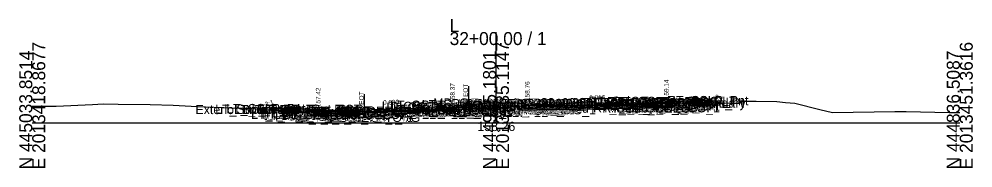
# Model space of a CAD drawing. Extents: x -26 to 4203, y -10 to 9526.
# Drawn here: x 1997.2 to 2202.8, y 1990.3 to 2022.4 of the extents above; entities that cross this region are included whole.
import ezdxf

# ---------------------------------------------------------------- set-up
doc = ezdxf.new("R2010")
doc.units = 0
for name, color, linetype in [('Default', 7, 'Continuous'), ('Exist CMT Pavement', 7, 'Continuous'), ('Exist Cross Section Cell', 7, 'Continuous'), ('Exist XS Center Line Elevation Label', 7, 'Continuous'), ('Exist XS Ground Line', 7, 'Continuous'), ('Prop CMT Conc Surface', 7, 'Continuous'), ('Prop CMT Concrete Structures', 7, 'Continuous'), ('Prop CMT Pvmt Course 1', 7, 'Continuous'), ('Prop CMT Pvmt Course 1 CG', 7, 'Continuous'), ('Prop CMT Pvmt Course 2', 7, 'Continuous'), ('Prop CMT Pvmt Course 2 Wedge', 7, 'Continuous'), ('Prop CMT Pvmt Course 3', 7, 'Continuous'), ('Prop CMT Pvmt Course 3 Wedge', 7, 'Continuous'), ('Prop CMT Pvmt Surface', 7, 'Continuous'), ('Prop CMT Slope Grass', 7, 'Continuous'), ('Prop CMT Subgrade Earthwork', 7, 'Continuous'), ('Prop XS Hydro Elevations', 7, 'Continuous'), ('Prop XS Label Text', 7, 'Continuous'), ('Prop XS SE Text', 7, 'Continuous'), ('Prop XS Side Slope Text', 7, 'Continuous'), ('Scratch_Level_0', 7, 'Continuous')]:
    doc.layers.add(name, color=color, linetype=linetype)

msp = doc.modelspace()

# ---------------------------------------------------------------- linework, layer by layer
at = {"layer": 'Exist CMT Pavement'}
for points in [[(2108.75, 2003.9), (2109.3, 2003.94), (2110.13, 2003.98), (2113.81, 2004.13), (2114.67, 2004.18), (2115.6, 2004.24), (2117.47, 2004.33), (2119.16, 2004.4), (2132.25, 2004.38), (2133.75, 2004.38)], [(2071.58, 2001.22), (2071.86, 2001.25), (2072.35, 2001.28), (2073.66, 2001.41), (2074.8, 2001.5), (2075.67, 2001.59), (2077.33, 2001.76), (2079.67, 2001.97), (2079.87, 2001.99), (2080.89, 2002.07), (2082.39, 2002.21), (2083.31, 2002.3), (2083.86, 2002.35), (2084.02, 2002.37), (2084.91, 2002.45), (2085.71, 2002.51), (2087.44, 2002.65), (2088.73, 2002.75), (2089.96, 2002.86), (2091.25, 2002.94)], [(2071.58, 2001.22), (2071.58, 2001.22)]]:
    msp.add_lwpolyline(points, dxfattribs=at)
at = {"layer": 'Exist Cross Section Cell'}
for p, q in [((2100, 2000), (2100, 2019.61)), ((2000, 2000), (2100, 2000)), ((2100, 2000), (2200, 2000))]:
    msp.add_line(p, q, dxfattribs=at)
at = {"layer": 'Exist XS Ground Line'}
msp.add_lwpolyline([(2000, 2003.62), (2005.16, 2003.6), (2012.97, 2004.01), (2015.3, 2004.1), (2018.55, 2004.05), (2025.44, 2003.96), (2030.38, 2003.85), (2035.57, 2003.55), (2042.81, 2003.28), (2045.71, 2003.22), (2056.6, 2002.58), (2057.08, 2002.56), (2065.27, 2001.98), (2065.61, 2001.94), (2071.58, 2001.22), (2072.35, 2001.28), (2073.66, 2001.41), (2074.8, 2001.5), (2075.67, 2001.59), (2077.33, 2001.76), (2079.87, 2001.99), (2080.89, 2002.07), (2082.39, 2002.21), (2083.31, 2002.3), (2083.86, 2002.35), (2084.91, 2002.45), (2085.71, 2002.51), (2087.44, 2002.65), (2088.73, 2002.75), (2089.96, 2002.86), (2091.76, 2002.97), (2092.7, 2003.02), (2093.34, 2003.02), (2094.04, 2002.91), (2094.09, 2003.14), (2094.46, 2003.16), (2095.01, 2003.17), (2095.4, 2003.15), (2096.99, 2003.12), (2098.04, 2003.1), (2100, 2003.26), (2105.62, 2003.71), (2106.92, 2003.8), (2108.47, 2003.89), (2109.3, 2003.94), (2110.13, 2003.98), (2113.81, 2004.13), (2114.67, 2004.18), (2115.6, 2004.24), (2117.47, 2004.33), (2119.16, 2004.4), (2132.25, 2004.38), (2136.3, 2004.38), (2143.14, 2004.37), (2150.75, 2004.3), (2151.15, 2004.3), (2152.34, 2004.3), (2153.15, 2004.74), (2155.09, 2004.74), (2156.09, 2004.74), (2160.55, 2004.61), (2162.39, 2004.43), (2164.44, 2004.25), (2169.82, 2002.93), (2172.59, 2002.23), (2186, 2002.45), (2186.89, 2002.46), (2187.28, 2002.47), (2188.42, 2002.46), (2197.75, 2002.26), (2200, 2002.24)], dxfattribs=at)
at = {"layer": 'Prop CMT Conc Surface'}
for points in [[(2089.85, 2003.35), (2090.6, 2003.37), (2090.6, 2003.54), (2091.36, 2003.79)], [(2108.75, 2003.79), (2106.75, 2003.76), (2106.75, 2003.92), (2106, 2004.17)], [(2134.75, 2004.19), (2136.75, 2004.14)], [(2136.75, 2004.14), (2136.75, 2004.64), (2137.25, 2004.64)], [(2141.25, 2004.73), (2146.25, 2004.83)], [(2057.15, 2003.01), (2052.15, 2003.11)], [(2061.65, 2002.42), (2061.65, 2002.92), (2061.15, 2002.92)], [(2063.65, 2002.56), (2061.65, 2002.42)]]:
    msp.add_lwpolyline(points, dxfattribs=at)
at = {"layer": 'Prop CMT Concrete Structures'}
for points in [[(2089.85, 2003.35), (2090.6, 2003.37), (2090.6, 2003.54), (2091.36, 2003.79)], [(2089.85, 2002.76), (2089.85, 2003.35)], [(2091.36, 2003.79), (2091.36, 2002.81)], [(2108.75, 2003.79), (2106.75, 2003.76), (2106.75, 2003.92), (2106, 2004.17)], [(2106, 2004.17), (2106, 2003.16)], [(2108.75, 2003.21), (2108.75, 2003.79)], [(2134.75, 2004.19), (2136.75, 2004.14), (2136.75, 2004.64), (2137.25, 2004.64)], [(2137.25, 2004.64), (2137.25, 2003.65), (2134.75, 2003.61)], [(2134.75, 2003.61), (2134.75, 2004.19)], [(2146.25, 2004.83), (2141.25, 2004.73)], [(2141.25, 2004.73), (2141.25, 2004.4)], [(2141.25, 2004.4), (2146.25, 2004.5)], [(2146.25, 2004.5), (2146.25, 2004.83)], [(2052.15, 2002.78), (2052.15, 2003.11)], [(2052.15, 2003.11), (2057.15, 2003.01)], [(2057.15, 2002.68), (2052.15, 2002.78)], [(2057.15, 2003.01), (2057.15, 2002.68)], [(2063.65, 2002.56), (2061.65, 2002.42), (2061.65, 2002.92), (2061.15, 2002.92)], [(2061.15, 2002.92), (2061.15, 2001.9), (2063.65, 2001.98)], [(2063.65, 2001.98), (2063.65, 2002.56)], [(2091.36, 2002.81), (2089.85, 2002.76)], [(2106, 2003.16), (2108.75, 2003.21)]]:
    msp.add_lwpolyline(points, dxfattribs=at)
at = {"layer": 'Prop CMT Pvmt Course 1'}
for points in [[(2089.85, 2003.35), (2063.65, 2002.56)], [(2089.85, 2003.1), (2089.85, 2003.35)], [(2108.75, 2003.79), (2134.75, 2004.19)], [(2134.75, 2003.94), (2133.75, 2003.93), (2108.75, 2003.54)], [(2108.75, 2003.54), (2108.75, 2003.79)], [(2108.75, 2003.54), (2108.75, 2003.54)], [(2134.75, 2004.19), (2134.75, 2003.94)], [(2063.65, 2002.31), (2071.58, 2002.55), (2089.85, 2003.1)], [(2063.65, 2002.56), (2063.65, 2002.31)], [(2089.85, 2003.1), (2089.85, 2003.1)]]:
    msp.add_lwpolyline(points, dxfattribs=at)
at = {"layer": 'Prop CMT Pvmt Course 1 CG'}
for points in [[(2134.75, 2003.61), (2137.75, 2003.65), (2138.08, 2003.33)], [(2134.75, 2003.28), (2134.75, 2003.61)], [(2063.65, 2001.98), (2060.65, 2001.89), (2060.3, 2001.55)], [(2060.3, 2001.55), (2063.65, 2001.65)], [(2063.65, 2001.65), (2063.65, 2001.98)], [(2089.85, 2002.76), (2091.86, 2002.82), (2092.18, 2002.5)], [(2089.85, 2002.43), (2089.85, 2002.76)], [(2092.18, 2002.5), (2089.85, 2002.43)], [(2108.75, 2003.21), (2105.5, 2003.15), (2105.16, 2002.82)], [(2105.16, 2002.82), (2108.75, 2002.87)], [(2138.08, 2003.33), (2134.75, 2003.28)]]:
    msp.add_lwpolyline(points, dxfattribs=at)
at = {"layer": 'Prop CMT Pvmt Course 2'}
for points in [[(2108.75, 2003.55), (2134.75, 2003.94)], [(2108.75, 2003.54), (2108.75, 2003.54)], [(2134.75, 2003.61), (2133.75, 2003.59)], [(2134.75, 2003.94), (2134.75, 2003.61)], [(2071.58, 2002.55), (2063.65, 2002.31)], [(2063.65, 2002.31), (2063.65, 2001.98)], [(2063.65, 2001.98), (2071.58, 2002.22)], [(2071.58, 2002.22), (2071.58, 2002.55)], [(2089.85, 2003.1), (2089.85, 2003.1)]]:
    msp.add_lwpolyline(points, dxfattribs=at)
for points in [[(2108.75, 2003.54), (2108.75, 2003.21), (2108.75, 2003.21)], [(2089.85, 2003.1), (2089.85, 2002.76), (2089.85, 2002.76)]]:
    msp.add_lwpolyline(points, close=True, dxfattribs=at)
at = {"layer": 'Prop CMT Pvmt Course 2 Wedge'}
for points in [[(2071.58, 2002.55), (2071.86, 2002.56), (2072.35, 2002.57), (2073.66, 2002.61), (2074.8, 2002.65), (2075.67, 2002.67), (2077.33, 2002.72), (2079.67, 2002.79), (2079.87, 2002.8), (2080.89, 2002.83), (2082.39, 2002.87), (2083.31, 2002.9), (2083.86, 2002.92), (2084.02, 2002.92), (2084.91, 2002.95), (2085.71, 2002.97), (2087.44, 2003.03), (2088.73, 2003.06), (2089.85, 2003.1)], [(2091.25, 2002.94), (2089.96, 2002.86), (2088.73, 2002.75), (2088.32, 2002.72), (2087.44, 2002.69), (2085.71, 2002.64), (2084.91, 2002.62), (2084.02, 2002.59), (2083.86, 2002.58), (2083.31, 2002.57), (2082.39, 2002.54), (2080.89, 2002.5), (2079.87, 2002.46), (2079.67, 2002.46), (2077.33, 2002.39), (2075.67, 2002.34), (2074.8, 2002.31), (2073.66, 2002.28), (2072.35, 2002.24), (2071.86, 2002.22), (2071.58, 2002.22)], [(2071.58, 2002.55), (2071.58, 2002.55)], [(2071.58, 2002.22), (2071.58, 2002.55)], [(2071.58, 2002.22), (2071.58, 2002.22)], [(2089.85, 2003.1), (2089.85, 2002.9)]]:
    msp.add_lwpolyline(points, dxfattribs=at)
at = {"layer": 'Prop CMT Pvmt Course 3'}
for points in [[(2108.75, 2003.19), (2134.75, 2003.61)], [(2134.75, 2003.61), (2134.75, 2003.28)], [(2071.58, 2002.22), (2063.65, 2001.98)], [(2063.65, 2001.98), (2063.65, 2001.65)], [(2063.65, 2001.65), (2071.58, 2001.88)], [(2071.58, 2001.88), (2071.58, 2002.22)], [(2089.85, 2002.76), (2089.85, 2002.76), (2089.85, 2002.43), (2089.85, 2002.43)], [(2089.85, 2002.43), (2089.85, 2002.76)], [(2134.75, 2003.28), (2108.75, 2002.86)]]:
    msp.add_lwpolyline(points, dxfattribs=at)
at = {"layer": 'Prop CMT Pvmt Course 3 Wedge'}
for points in [[(2071.58, 2002.22), (2071.86, 2002.22), (2072.35, 2002.24), (2073.66, 2002.28), (2074.8, 2002.31), (2075.67, 2002.34), (2077.33, 2002.39), (2079.67, 2002.46), (2079.87, 2002.46), (2080.89, 2002.5), (2082.39, 2002.54), (2083.31, 2002.57), (2083.86, 2002.58), (2084.02, 2002.59), (2084.91, 2002.62), (2085.71, 2002.64), (2087.44, 2002.69), (2088.31, 2002.72)], [(2088.31, 2002.72), (2087.44, 2002.65), (2085.71, 2002.51), (2084.91, 2002.45), (2084.02, 2002.37), (2083.86, 2002.35), (2083.31, 2002.3), (2082.39, 2002.21), (2080.89, 2002.07), (2079.87, 2001.99), (2079.67, 2001.97), (2077.33, 2001.76), (2075.67, 2001.59), (2074.8, 2001.5), (2073.66, 2001.41), (2072.35, 2001.28), (2071.86, 2001.25), (2071.58, 2001.22)], [(2071.58, 2002.22), (2071.58, 2002.22)], [(2071.58, 2001.22), (2071.58, 2002.22)], [(2071.58, 2001.22), (2071.58, 2001.22)]]:
    msp.add_lwpolyline(points, dxfattribs=at)
at = {"layer": 'Prop CMT Pvmt Surface'}
for points in [[(2089.85, 2003.35), (2063.65, 2002.56)], [(2108.75, 2003.79), (2134.75, 2004.19)]]:
    msp.add_lwpolyline(points, dxfattribs=at)
at = {"layer": 'Prop CMT Slope Grass'}
for points in [[(2091.36, 2003.79), (2098.74, 2004.32)], [(2106, 2004.17), (2098.74, 2004.32)], [(2137.25, 2004.64), (2146.75, 2004.83)], [(2146.75, 2004.83), (2148.29, 2004.32)], [(2051.65, 2003.11), (2051.04, 2002.91)], [(2061.15, 2002.92), (2051.65, 2003.11)]]:
    msp.add_lwpolyline(points, dxfattribs=at)
at = {"layer": 'Prop CMT Subgrade Earthwork'}
for points in [[(2093.63, 2003.95), (2092.18, 2002.5)], [(2103.76, 2004.22), (2105.16, 2002.82)], [(2134.75, 2003.28), (2138.08, 2003.33), (2139.44, 2004.69)], [(2063.65, 2001.65), (2060.3, 2001.55), (2058.88, 2002.97)], [(2071.58, 2001.88), (2063.65, 2001.65)], [(2063.65, 2001.65), (2063.65, 2001.65)], [(2071.58, 2001.88), (2071.58, 2001.22)], [(2089.85, 2002.43), (2089.85, 2002.9)], [(2092.18, 2002.5), (2089.85, 2002.43)], [(2089.85, 2002.43), (2089.85, 2002.43)], [(2089.85, 2002.43), (2089.85, 2002.43)], [(2105.16, 2002.82), (2108.75, 2002.87)], [(2108.75, 2002.86), (2134.75, 2003.28)], [(2108.75, 2002.87), (2108.75, 2002.87)], [(2108.75, 2002.87), (2108.75, 2002.87)], [(2134.75, 2003.28), (2134.75, 2003.28)]]:
    msp.add_lwpolyline(points, dxfattribs=at)
at = {"layer": 'Prop XS Label Text'}
for p, q in [((2094.04, 2007.91), (2094.04, 2002.91)), ((2071.58, 2006.22), (2071.58, 2001.22))]:
    msp.add_line(p, q, dxfattribs=at)

# ---------------------------------------------------------------- texts
at = {"layer": 'Default'}
msp.add_text('-', height=0.0001, dxfattribs=at).set_placement((2000, 2000))
at = {"layer": 'Exist Cross Section Cell'}
for s, p in [('L', (2090, 2019.61)), ('32+00.00 / 1', (2090, 2016.81))]:
    msp.add_text(s, height=2.8, dxfattribs=at).set_placement(p)
for s, p in [('E 2013418.8677', (2002.8, 1990)), ('E 2013435.1147', (2102.8, 1990)), ('E 2013451.3616', (2202.8, 1990)), ('N 445033.8514', (2000, 1990)), ('N 444935.1801', (2100, 1990)), ('N 444836.5087', (2200, 1990))]:
    msp.add_text(s, height=2.8, rotation=90, dxfattribs=at).set_placement(p)
at = {"layer": 'Exist XS Center Line Elevation Label'}
msp.add_text('158.26', height=2, dxfattribs=at).set_placement((2095.97, 1998.26))
at = {"layer": 'Prop XS Hydro Elevations'}
for s, p in [('158.37', (2091.1, 2004.37)), ('158.76', (2107.25, 2004.76)), ('159.14', (2137.25, 2005.14)), ('157.42', (2062.15, 2003.42))]:
    msp.add_text(s, height=1, rotation=90, dxfattribs=at).set_placement(p)
at = {"layer": 'Prop XS Label Text'}
for p in [(2093.94, 2003.93), (2071.48, 2002.25)]:
    msp.add_text('E. EOT', height=1, rotation=90, dxfattribs=at).set_placement(p)
at = {"layer": 'Prop XS SE Text'}
for s, rotation, p in [('0.016', 0.888, (2120.11, 2004.96)), ('0.030', 1.7202, (2075.67, 2003.92))]:
    msp.add_text(s, height=1, rotation=rotation, dxfattribs=at).set_placement(p)
at = {"layer": 'Prop XS Side Slope Text'}
for rotation, p in [(341.5651, (2147.04, 2005.23)), (18.4349, (2050.34, 2003.49))]:
    msp.add_text('3:1', height=1, rotation=rotation, dxfattribs=at).set_placement(p)
at = {"layer": 'Scratch_Level_0'}
for s, p in [('MD_Crown Point', (2086.45, 2003.31)), ('32+00.00_0', (2109.64, 2003.37)), ('32+00.00_0', (2116.37, 2003.4)), ('RT_PV_Sub_Tie_Out', (2118.66, 2003.38)), ('RT_Sub_Trench_Out_DLT', (2119.96, 2003.69)), ('RT_PV_OEEOP_EG', (2121.25, 2003.38)), ('RT_CG_Top_Face', (2123.96, 2003.64)), ('32+00.00_0', (2124.85, 2003.38)), ('RT_CG_Top_BOC', (2125.49, 2003.64)), ('Exterior Boundary', (2132.43, 2003.32)), ('RT_CSLP_Pnt', (2136.88, 2003.83)), ('RT_Tie_Pt', (2140.68, 2003.32)), ('Exterior Boundary', (2035.18, 2001.91)), ('LT_Sub_Trench_Out_DLT', (2039.45, 2001.97)), ('LT_CSLP_Pnt', (2041.82, 2002.11)), ('LT_Tie_Pt', (2043.48, 2001.91)), ('LT_CG_Top_Face', (2048.91, 2001.92)), ('LT_CG_Top_BOC', (2049.43, 2001.92)), ('LT_CG_Top_Gut', (2049.88, 2001.42)), ('LT_PV2_OEOT', (2053.82, 2001.31)), ('LT_PV1_OEOT', (2054.39, 2001.56)), ('LT_PV2_OEEOP', (2060.89, 2001.55)), ('LT_CG_Top_Face_Med', (2075.37, 2002.58)), ('LT_CG_Top_Gut_Med', (2076.35, 2002.41)), ('LT_CG_Top_BOC_Med', (2077.15, 2002.83)), ('LT_CG_Bot_BOC_Med', (2077.18, 2001.85)), ('LT_CG_Bot_IE_Med', (2077.31, 2001.81)), ('LT_PV_Sub_Tie_In', (2077.82, 2001.94)), ('LT_Sub_IEOT_CG_1', (2078.12, 2001.47)), ('LT_PV_IEEOP_EG', (2079.44, 2001.94)), ('LT_Sub_IEEOP', (2081.11, 2001.47)), ('LT_PV2_IEEOP', (2081.2, 2002.14)), ('LT_PV3_IEEOP', (2081.2, 2001.81)), ('LT_CG1_Shelf_In', (2081.43, 2001.87)), ('LT_Sub_PGL', (2082.37, 2001.47)), ('LT_PV2_PGL', (2082.46, 2002.14)), ('LT_PV3_PGL', (2082.46, 2001.81)), ('LT_PV1_PGL', (2083.03, 2002.39)), ('LT_Sub_DLT_In', (2083.98, 2002.99)), ('LT_Sub_IEOP', (2084.34, 2001.54)), ('RT_CG_Top_BOC_Med', (2090.35, 2003.17)), ('RT_CG_Bot BOC In', (2091.84, 2002.16)), ('RT_CG_Top_BOC In', (2091.97, 2003.17)), ('RT_CG_Top FOC In', (2092.61, 2002.92)), ('RT_CG_Top_Gut In', (2092.64, 2002.76)), ('RT_Sub_DLT_In', (2092.66, 2003.22)), ('RT_CG1_Shelf_In', (2093.63, 2002.15)), ('RT_CG_Bot_IE_Med', (2094.77, 2002.21)), ('RT_PV_Sub_Tie_In', (2095.25, 2002.9)), ('RT_Sub_IEOT_CG_1', (2095.57, 2001.87)), ('RT_Sub_IEOP', (2095.87, 2001.82)), ('RT_PV_IEEOP_EG', (2096.89, 2002.9)), ('RT_Sub_IEEOP', (2098.56, 2001.87)), ('RT_PV2_IEEOP', (2098.66, 2002.54)), ('RT_PV3_IEEOP', (2098.66, 2002.21)), ('RT_Sub_PGL', (2099.82, 2001.87)), ('RT_PV2_PGL', (2099.92, 2002.54)), ('RT_PV3_PGL', (2099.92, 2002.21)), ('RT_PV1_PGL', (2100.48, 2002.79)), ('32+00.00_0', (2104.57, 2003.11)), ('32+00.00_0', (2105.27, 2003.14)), ('32+00.00_0', (2106.8, 2003.22)), ('RT_Sub_OEOT_CG_1', (2120.92, 2002.28)), ('RT_Sub_OEEOP', (2122.92, 2002.26)), ('RT_PV2_OEEOP', (2123.01, 2002.93)), ('RT_PV3_OEEOP', (2123.01, 2002.59)), ('RT_CG1_Shelf_Out', (2124.25, 2002.65)), ('RT_CG_Bot_IE', (2124.62, 2002.61)), ('RT_Sub_OEOT', (2124.78, 2002.28)), ('RT_PV2_OEOT', (2124.88, 2002.94)), ('RT_PV3_OEOT', (2124.88, 2002.61)), ('RT_CG_Top_Gut', (2124.94, 2003.14)), ('RT_PV1_OEOT', (2125.44, 2003.19)), ('RT_CG_Bot_BOC', (2125.52, 2002.65)), ('RT_Sub_OEOP', (2128.14, 2002.33)), ('LT_CG1_Shelf_Out', (2047.2, 2000.89)), ('LT_CG_Bot_BOC', (2049.46, 2000.9)), ('LT_Sub_OEOT_CG_1', (2049.87, 2000.65)), ('LT_Sub_OEOP', (2050.41, 2000.55)), ('LT_CG_Bot_IE', (2053.56, 2000.98)), ('LT_Sub_OEOT', (2053.72, 2000.65)), ('LT_PV3_OEOT', (2053.82, 2000.98)), ('LT_PV_Sub_Tie_Out', (2056.53, 2000.22)), ('LT_PV_OEEOP_EG', (2059.12, 2000.22)), ('LT_Sub_OEEOP', (2060.79, 2000.88)), ('LT_PV3_OEEOP', (2060.89, 2001.22))]:
    msp.add_text(s, height=2, dxfattribs=at).set_placement(p)

doc.saveas('drawing.dxf')
